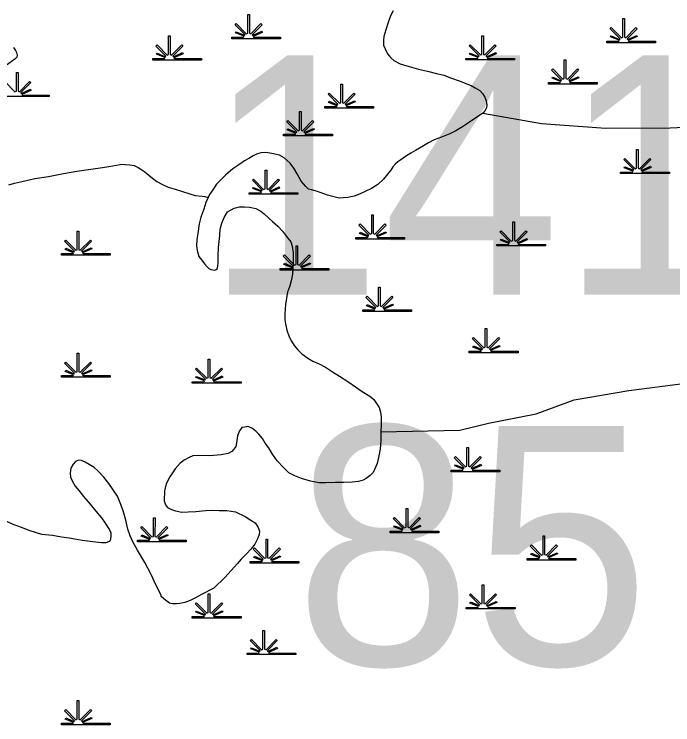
# Model space of a CAD drawing. Extents: x 2220236 to 2384410, y 720751 to 894131.
# Drawn here: x 2361942 to 2364880, y 845267 to 848435 of the extents above; entities that cross this region are included whole.
import ezdxf

# ---------------------------------------------------------------- set-up
doc = ezdxf.new("R2010")
doc.units = 0
doc.layers.add('Default', color=7, linetype='Continuous')

msp = doc.modelspace()

# ---------------------------------------------------------------- linework, layer by layer
at = {"layer": 'Default'}
for points in [[(2363633.5, 848450.2), (2363621.7, 848427.4), (2363610.1, 848397.4)], [(2363610.1, 848397.4), (2363600.6, 848365.8), (2363590.6, 848335.2), (2363589.1, 848317.8), (2363589.2, 848297.4), (2363597.5, 848279.7), (2363607.6, 848257.8), (2363621.8, 848239.7), (2363636.1, 848227.8), (2363664.2, 848214.2), (2363704.4, 848201), (2363746.6, 848189.6), (2363786.6, 848181.4), (2363826.8, 848169.9), (2363859, 848163), (2363893, 848149), (2363927.3, 848137.3), (2363961.3, 848123.9), (2363981.3, 848116.5), (2363999.4, 848106.4), (2364019.6, 848095.1), (2364032, 848080.8), (2364042.2, 848064.9), (2364048.1, 848048.7), (2364050.5, 848029.1), (2364048.6, 848019.2), (2364042.7, 848004.8), (2364033, 847992.9)], [(2361939.4, 848285.7), (2361948.1, 848273.6), (2361952.1, 848263.9), (2361955.6, 848251.9), (2361953.9, 848243.7), (2361945.8, 848234.1), (2361908.2, 848207.3)], [(2361900.7, 848134.9), (2361945.9, 848089.4), (2361952.3, 848091.8), (2361952.3, 848174.9), (2361959.5, 848174.9), (2361959.5, 848091.8), (2361965.8, 848089.4), (2362011.1, 848134.9), (2362016.3, 848129.7), (2361971.8, 848085.2), (2361973.8, 848081.6), (2362014.7, 848100.2), (2362017.2, 848095.2), (2361976.2, 848077.3), (2361977.8, 848074.4), (2362098.8, 848074.3), (2362098.8, 848067.2), (2361881.3, 848067.2)], [(2364033, 847992.9), (2363959.5, 847944), (2363941.5, 847933.4), (2363911.8, 847915.1), (2363886.1, 847900.9), (2363848.3, 847886.9), (2363816.3, 847874.1), (2363790.5, 847861.6), (2363768.8, 847847.5), (2363732.9, 847827.4), (2363711, 847815), (2363687.3, 847800.9), (2363667.3, 847786), (2363653.5, 847776.5), (2363643.7, 847767.9), (2363631.8, 847754.3), (2363621.9, 847739.8), (2363608.2, 847722.2), (2363590.4, 847699.1), (2363564.8, 847675.1), (2363536.9, 847658.5), (2363511.1, 847646.6), (2363485.1, 847634.1), (2363459.2, 847624.2), (2363431.3, 847617.1), (2363391.3, 847614.8), (2363339.3, 847628.1), (2363295, 847643.7), (2363269, 847651.5), (2363255.1, 847655.2), (2363242.8, 847666.8), (2363222.5, 847690.6), (2363204.1, 847722.7), (2363189.9, 847748.4), (2363173.6, 847770.7), (2363147.3, 847794.2), (2363125.2, 847805.8), (2363091.1, 847813.3), (2363064.9, 847818.8), (2363043, 847817.2), (2363022.9, 847810.5), (2363009.1, 847802.7), (2362989.2, 847792), (2362969.4, 847780.4), (2362943.8, 847763.9), (2362917.9, 847745.5), (2362886.2, 847718.9), (2362864.5, 847696.7), (2362844.6, 847676.8), (2362828.9, 847652.5), (2362813, 847630.6), (2362807.3, 847617.2)], [(2364033, 847992.9), (2364294.7, 847947.6), (2364581.4, 847927.3), (2364868, 847927.6), (2365090.8, 847938.3), (2365324.5, 847907.5), (2365579.4, 847887.1), (2365845.1, 847835.7), (2366142.5, 847805), (2366408.2, 847732.9), (2366769.7, 847640.2), (2367024.9, 847557.8), (2367141.9, 847516.5), (2367248.1, 847495.9), (2367386, 847516.8), (2367905.5, 847631.3)], [(2361918.5, 847673.4), (2361944.4, 847682), (2361984.4, 847690.2), (2362034.1, 847702.7), (2362096.1, 847711.8), (2362161.9, 847724.4), (2362221.9, 847735), (2362264, 847741.7), (2362325.6, 847750.1), (2362355.7, 847754.6), (2362381.7, 847759), (2362415.6, 847765.3), (2362423.5, 847765.6), (2362439.6, 847765.3), (2362457.7, 847763.7), (2362477.5, 847760.3), (2362495.6, 847752.1), (2362507.7, 847744.4), (2362525.9, 847732.7), (2362552.1, 847709.2), (2362578.6, 847688.9), (2362604.1, 847675.2), (2362628.8, 847664.1), (2362661.1, 847654.5), (2362689, 847645.2), (2362725.3, 847633.5), (2362749.2, 847627), (2362781.1, 847623.3), (2362793.3, 847622.2), (2362807.3, 847617.2)], [(2362807.3, 847617.2), (2362797.7, 847596.1), (2362788.1, 847566.2), (2362774.5, 847529.5), (2362766.8, 847499.7), (2362761.3, 847457.8), (2362757.6, 847429.7), (2362755.7, 847401.7), (2362758.2, 847381.2), (2362766.5, 847355.2), (2362778.7, 847337.7), (2362790.9, 847321.8), (2362803.2, 847308.5), (2362811.1, 847300.6), (2362819.2, 847296), (2362837.3, 847294.1), (2362843.1, 847297), (2362847.2, 847300.4), (2362851.1, 847310.5), (2362852.9, 847328.6), (2362852.4, 847358.8), (2362854.2, 847394.9), (2362857.5, 847434.5), (2362859.5, 847448.7), (2362861, 847476.6), (2362868.8, 847503.2), (2362878.6, 847528.9), (2362894, 847553.5), (2362910, 847563), (2362923.8, 847569.4), (2362947.9, 847576), (2362969.8, 847576.3), (2362991.9, 847574.5), (2363020, 847568.5), (2363042.2, 847556.9), (2363058.1, 847545.4), (2363078.6, 847525.6), (2363094.6, 847511.4), (2363118.8, 847489.5), (2363139, 847468.3), (2363157.4, 847444.4), (2363175.8, 847420.6), (2363181.8, 847400.1), (2363186.3, 847370.8), (2363186.8, 847326.5), (2363183.6, 847276.5), (2363177.9, 847246.7), (2363172, 847224.1), (2363164.3, 847202.5), (2363162.3, 847196.8), (2363153.1, 847140.6), (2363149.5, 847098.5), (2363150, 847072.2), (2363152, 847054.3), (2363158.4, 847026), (2363168.8, 846996.9), (2363179.1, 846976.6), (2363191.4, 846958.4), (2363207.6, 846938.4), (2363225.7, 846921.1), (2363252.1, 846901.8), (2363274, 846887.9), (2363302.4, 846876), (2363330.6, 846860.7), (2363362.6, 846840.7), (2363392.9, 846821.2), (2363431.3, 846797.5), (2363465.4, 846774.3), (2363493.9, 846752.5), (2363528.2, 846732.6), (2363546.2, 846716.9), (2363556.3, 846703.2), (2363570.7, 846680.8), (2363577, 846661.4), (2363579.3, 846639.5), (2363579.7, 846605), (2363578, 846572.8), (2363578.3, 846533.4), (2363575, 846495.5), (2363567.3, 846459.1), (2363561.8, 846432.6), (2363549.8, 846405.2), (2363544.1, 846392.5), (2363530.2, 846378.8), (2363512.4, 846364.3), (2363498.5, 846357.8), (2363478.4, 846352.1), (2363450.6, 846349.3), (2363412.7, 846347.1), (2363374.6, 846347.2), (2363332.6, 846346.1), (2363300.8, 846345.8), (2363264.7, 846353.2), (2363224.5, 846364.7), (2363194.2, 846376.6), (2363168, 846390.3), (2363143.7, 846413.9)], [(2363578, 846572.8), (2363930.8, 846581), (2364058, 846612.2), (2364270.1, 846653.9), (2364439.6, 846716.2), (2364683.5, 846757.9), (2364938.1, 846789.3), (2365267.1, 846789.7), (2365606.7, 846800.5), (2365957.1, 846790.6), (2366243.8, 846770.2), (2366519.9, 846739.5), (2366796.2, 846688.1), (2367019.5, 846615.9), (2367168.5, 846554), (2367317.3, 846512.8), (2367476.8, 846471.6), (2367615.1, 846420.1), (2367774.3, 846420.3), (2367880.2, 846461.8)], [(2363143.7, 846413.9), (2363115.6, 846443.9), (2363095, 846473.6), (2363076.7, 846503.1), (2363062.5, 846523.2), (2363050.2, 846543), (2363033.9, 846563), (2363019.9, 846576.2), (2363005.7, 846588.1), (2362985.6, 846596.2), (2362971.6, 846593.9), (2362957.6, 846591.7), (2362948, 846577.6), (2362938, 846555.8), (2362934.4, 846523.5), (2362930.8, 846507.9), (2362922.8, 846495.1), (2362913, 846484.9), (2362897, 846477), (2362865, 846470.8), (2362813.1, 846466), (2362765.1, 846467.3), (2362739.2, 846465.6), (2362723.4, 846459.1), (2362701.3, 846446.7), (2362683.5, 846432.8), (2362659.8, 846408.2), (2362636.4, 846371.8), (2362620.6, 846341.6), (2362613, 846309.5), (2362611.5, 846265.8), (2362617.8, 846248), (2362625.8, 846236.2), (2362644, 846226.1), (2362662.3, 846220.2), (2362690.1, 846214.8), (2362718.2, 846217), (2362752, 846217.4), (2362796.1, 846221.8), (2362821.9, 846224.5), (2362856.2, 846222.6), (2362890.3, 846223), (2362930.3, 846215.8), (2362972.4, 846196.2), (2362998.7, 846179.9), (2363016.6, 846166.8), (2363030.9, 846146.7), (2363037.2, 846130.6), (2363035.5, 846115.1), (2363029.6, 846098.4), (2363015.9, 846072.2), (2362998.1, 846050.2), (2362978.6, 846029.7), (2362954.6, 846005.7), (2362939.1, 845985.4), (2362881.9, 845923.3), (2362832.3, 845876), (2362774.7, 845845.8), (2362754.8, 845835.1), (2362726.9, 845820.8), (2362702.9, 845812.6), (2362681.1, 845808.4), (2362667.1, 845806.2), (2362649, 845806.1), (2362635.1, 845809.8), (2362616.8, 845822.2), (2362598.7, 845839.5), (2362598.5, 845845.1), (2362574, 845891), (2362553.4, 845936.8), (2362524.9, 845990.8), (2362492.2, 846045.9), (2362471.6, 846082.1), (2362459.4, 846109.5), (2362449, 846139.3), (2362440.8, 846179.4), (2362428.2, 846221.5), (2362417.9, 846249.6), (2362403.2, 846286.8), (2362364.5, 846342.6), (2362342.3, 846370.6), (2362315.9, 846399.7), (2362299.9, 846413.8), (2362277.6, 846427.7), (2362259.5, 846437.8), (2362243.4, 846445.3), (2362231.2, 846447.1), (2362215.4, 846440.9), (2362205.7, 846429), (2362195.6, 846410.6), (2362192.2, 846390.7), (2362194.3, 846371.1), (2362200.5, 846355), (2362214.6, 846330.9), (2362232.9, 846309.4), (2362251.3, 846285.5), (2362281.6, 846250)], [(2362281.6, 846250), (2362306.2, 846219.8), (2362332.3, 846190.3), (2362348.7, 846166.4), (2362367, 846136.9), (2362373.1, 846123.1), (2362373.4, 846109.3), (2362371.8, 846092.8), (2362367.8, 846084.5), (2362363.6, 846082.7), (2362351.6, 846078.9), (2362331.7, 846078.1), (2362293.8, 846082.1), (2362245.5, 846089.3), (2362213.5, 846095.2), (2362187.4, 846098.4), (2362153.3, 846104.2), (2362113.4, 846110.2), (2362065.3, 846115.4), (2362013, 846132.3), (2361975.1, 846146.2), (2361942.7, 846158), (2361904.6, 846175.5)]]:
    msp.add_lwpolyline(points, dxfattribs=at)
for points in [[(2362913.4, 848332.6), (2362966, 848332.7), (2362968, 848336.3), (2362929.7, 848351.1), (2362932.6, 848356.3), (2362970.4, 848340.6), (2362972, 848343.5), (2362927.5, 848388), (2362932.7, 848393.1), (2362977.9, 848347.6), (2362984.3, 848350), (2362984.3, 848433.1), (2362991.5, 848433.1), (2362991.5, 848350), (2362997.8, 848347.6), (2363043.1, 848393.1), (2363048.3, 848388), (2363003.8, 848343.5), (2363005.8, 848339.9), (2363046.7, 848358.5), (2363049.2, 848353.4), (2363008.2, 848335.6), (2363009.8, 848332.7), (2363130.9, 848332.6), (2363130.9, 848325.5), (2362913.4, 848325.5)], [(2364586.2, 848314.7), (2364638.8, 848314.7), (2364640.8, 848318.3), (2364602.6, 848333.2), (2364605.5, 848338.4), (2364643.2, 848322.6), (2364644.8, 848325.5), (2364600.4, 848370.1), (2364605.5, 848375.2), (2364650.8, 848329.7), (2364657.1, 848332.1), (2364657.1, 848415.2), (2364664.4, 848415.2), (2364664.4, 848332.1), (2364670.7, 848329.7), (2364716, 848375.2), (2364721.1, 848370.1), (2364676.7, 848325.5), (2364678.7, 848321.9), (2364719.6, 848340.5), (2364722, 848335.5), (2364681.1, 848317.7), (2364682.7, 848314.7), (2364803.7, 848314.7), (2364803.7, 848307.6), (2364586.2, 848307.6)], [(2362560.3, 848237.5), (2362612.9, 848237.5), (2362614.9, 848241.1), (2362576.7, 848256), (2362579.6, 848261.2), (2362617.3, 848245.4), (2362618.9, 848248.3), (2362574.5, 848292.9), (2362579.6, 848298), (2362624.9, 848252.5), (2362631.2, 848254.9), (2362631.2, 848338), (2362638.5, 848338), (2362638.4, 848254.9), (2362644.8, 848252.5), (2362690.1, 848298), (2362695.2, 848292.9), (2362650.8, 848248.3), (2362652.8, 848244.7), (2362693.7, 848263.3), (2362696.1, 848258.3), (2362655.1, 848240.5), (2362656.8, 848237.5), (2362777.8, 848237.5), (2362777.8, 848230.4), (2362560.3, 848230.4)], [(2363957.2, 848237.9), (2364009.8, 848238), (2364011.8, 848241.6), (2363973.6, 848256.4), (2363976.5, 848261.6), (2364014.2, 848245.8), (2364015.8, 848248.7), (2363971.4, 848293.3), (2363976.5, 848298.4), (2364021.8, 848252.9), (2364028.1, 848255.3), (2364028.1, 848338.4), (2364035.4, 848338.4), (2364035.3, 848255.3), (2364041.7, 848252.9), (2364087, 848298.4), (2364092.1, 848293.3), (2364047.7, 848248.7), (2364049.7, 848245.1), (2364090.6, 848263.7), (2364093, 848258.7), (2364052, 848240.9), (2364053.7, 848238), (2364174.7, 848237.9), (2364174.7, 848230.8), (2363957.2, 848230.8)], [(2364325.4, 848130.4), (2364378, 848130.5), (2364380, 848134.1), (2364341.8, 848148.9), (2364344.7, 848154.1), (2364382.4, 848138.3), (2364384, 848141.2), (2364339.6, 848185.8), (2364344.7, 848190.9), (2364390, 848145.4), (2364396.3, 848147.8), (2364396.3, 848230.9), (2364403.6, 848230.9), (2364403.5, 848147.8), (2364409.9, 848145.4), (2364455.2, 848190.9), (2364460.3, 848185.8), (2364415.9, 848141.2), (2364417.9, 848137.6), (2364458.8, 848156.2), (2364461.2, 848151.2), (2364420.2, 848133.4), (2364421.9, 848130.5), (2364542.9, 848130.4), (2364542.9, 848123.3), (2364325.4, 848123.3)], [(2363328.2, 848022.9), (2363380.8, 848023), (2363382.8, 848026.6), (2363344.5, 848041.4), (2363347.4, 848046.6), (2363385.2, 848030.9), (2363386.8, 848033.7), (2363342.3, 848078.3), (2363347.5, 848083.4), (2363392.8, 848037.9), (2363399.1, 848040.3), (2363399.1, 848123.4), (2363406.3, 848123.4), (2363406.3, 848040.3), (2363412.6, 848037.9), (2363458, 848083.4), (2363463.1, 848078.3), (2363418.7, 848033.7), (2363420.7, 848030.1), (2363461.5, 848048.7), (2363464, 848043.7), (2363423, 848025.9), (2363424.6, 848023), (2363545.7, 848022.9), (2363545.7, 848015.8), (2363328.2, 848015.8)], [(2363144.1, 847900), (2363196.7, 847900.1), (2363198.7, 847903.7), (2363160.4, 847918.6), (2363163.3, 847923.7), (2363201.1, 847908), (2363202.7, 847910.9), (2363158.2, 847955.4), (2363163.4, 847960.5), (2363208.6, 847915.1), (2363215, 847917.4), (2363215, 848000.5), (2363222.2, 848000.5), (2363222.2, 847917.4), (2363228.5, 847915.1), (2363273.8, 847960.5), (2363279, 847955.4), (2363234.5, 847910.9), (2363236.5, 847907.3), (2363277.4, 847925.9), (2363279.9, 847920.8), (2363238.9, 847903), (2363240.5, 847900.1), (2363361.6, 847900), (2363361.6, 847892.9), (2363144.1, 847892.9)], [(2364647.6, 847731.1), (2364700.2, 847731.2), (2364702.2, 847734.8), (2364664, 847749.6), (2364666.9, 847754.8), (2364704.6, 847739.1), (2364706.2, 847741.9), (2364661.8, 847786.5), (2364666.9, 847791.6), (2364712.2, 847746.1), (2364718.5, 847748.5), (2364718.5, 847831.6), (2364725.7, 847831.6), (2364725.7, 847748.5), (2364732.1, 847746.1), (2364777.4, 847791.6), (2364782.5, 847786.5), (2364738.1, 847741.9), (2364740.1, 847738.3), (2364781, 847756.9), (2364783.4, 847751.9), (2364742.4, 847734.1), (2364744, 847731.2), (2364865.1, 847731.1), (2364865.1, 847724), (2364647.6, 847724)], [(2362990.6, 847639), (2363043.3, 847639), (2363045.3, 847642.6), (2363007, 847657.5), (2363009.9, 847662.7), (2363047.7, 847646.9), (2363049.2, 847649.8), (2363004.8, 847694.4), (2363009.9, 847699.5), (2363055.2, 847654), (2363061.6, 847656.4), (2363061.6, 847739.5), (2363068.8, 847739.5), (2363068.8, 847656.4), (2363075.1, 847654), (2363120.4, 847699.5), (2363125.6, 847694.4), (2363081.1, 847649.8), (2363083.1, 847646.2), (2363124, 847664.8), (2363126.5, 847659.8), (2363085.5, 847642), (2363087.1, 847639), (2363208.1, 847639), (2363208.1, 847631.9), (2362990.6, 847631.9)], [(2363466.2, 847439.3), (2363518.9, 847439.4), (2363520.9, 847443), (2363482.6, 847457.8), (2363485.5, 847463), (2363523.3, 847447.3), (2363524.8, 847450.2), (2363480.4, 847494.7), (2363485.5, 847499.8), (2363530.8, 847454.4), (2363537.2, 847456.7), (2363537.2, 847539.8), (2363544.4, 847539.8), (2363544.4, 847456.7), (2363550.7, 847454.4), (2363596, 847499.8), (2363601.2, 847494.7), (2363556.7, 847450.2), (2363558.7, 847446.6), (2363599.6, 847465.2), (2363602.1, 847460.1), (2363561.1, 847442.3), (2363562.7, 847439.4), (2363683.7, 847439.3), (2363683.7, 847432.2), (2363466.2, 847432.2)], [(2364095.3, 847408.6), (2364147.9, 847408.7), (2364149.9, 847412.3), (2364111.6, 847427.1), (2364114.5, 847432.3), (2364152.3, 847416.6), (2364153.9, 847419.5), (2364109.4, 847464), (2364114.6, 847469.1), (2364159.9, 847423.6), (2364166.2, 847426), (2364166.2, 847509.1), (2364173.4, 847509.1), (2364173.4, 847426), (2364179.7, 847423.6), (2364225.1, 847469.1), (2364230.2, 847464), (2364185.8, 847419.5), (2364187.8, 847415.9), (2364228.6, 847434.5), (2364231.1, 847429.4), (2364190.1, 847411.6), (2364191.7, 847408.7), (2364312.8, 847408.6), (2364312.8, 847401.5), (2364095.3, 847401.5)], [(2362152.9, 847367.5), (2362205.6, 847367.6), (2362207.6, 847371.2), (2362169.3, 847386), (2362172.2, 847391.2), (2362209.9, 847375.5), (2362211.5, 847378.4), (2362167.1, 847422.9), (2362172.2, 847428), (2362217.5, 847382.5), (2362223.8, 847384.9), (2362223.8, 847468), (2362231.1, 847468), (2362231.1, 847384.9), (2362237.4, 847382.5), (2362282.7, 847428), (2362287.8, 847422.9), (2362243.4, 847378.4), (2362245.4, 847374.8), (2362286.3, 847393.4), (2362288.7, 847388.3), (2362247.8, 847370.5), (2362249.4, 847367.6), (2362370.4, 847367.5), (2362370.4, 847360.4), (2362152.9, 847360.4)], [(2363128.7, 847301.1), (2363181.3, 847301.2), (2363183.3, 847304.8), (2363145.1, 847319.6), (2363148, 847324.8), (2363185.7, 847309.1), (2363187.3, 847312), (2363142.9, 847356.5), (2363148, 847361.6), (2363193.3, 847316.1), (2363199.6, 847318.5), (2363199.6, 847401.6), (2363206.9, 847401.6), (2363206.9, 847318.5), (2363213.2, 847316.1), (2363258.5, 847361.6), (2363263.6, 847356.5), (2363219.2, 847312), (2363221.2, 847308.4), (2363262.1, 847327), (2363264.5, 847321.9), (2363223.6, 847304.1), (2363225.2, 847301.2), (2363346.2, 847301.1), (2363346.2, 847294), (2363128.7, 847294)], [(2363496.9, 847116.8), (2363549.6, 847116.9), (2363551.6, 847120.5), (2363513.3, 847135.4), (2363516.2, 847140.5), (2363553.9, 847124.8), (2363555.5, 847127.7), (2363511.1, 847172.2), (2363516.2, 847177.3), (2363561.5, 847131.9), (2363567.8, 847134.2), (2363567.8, 847217.3), (2363575.1, 847217.3), (2363575.1, 847134.2), (2363581.4, 847131.9), (2363626.7, 847177.3), (2363631.8, 847172.2), (2363587.4, 847127.7), (2363589.4, 847124.1), (2363630.3, 847142.7), (2363632.7, 847137.6), (2363591.8, 847119.8), (2363593.4, 847116.9), (2363714.4, 847116.8), (2363714.4, 847109.7), (2363496.9, 847109.7)], [(2363972.5, 846932.5), (2364025.2, 846932.6), (2364027.2, 846936.2), (2363988.9, 846951.1), (2363991.8, 846956.3), (2364029.5, 846940.5), (2364031.1, 846943.4), (2363986.7, 846987.9), (2363991.8, 846993.1), (2364037.1, 846947.6), (2364043.4, 846950), (2364043.4, 847033), (2364050.7, 847033), (2364050.7, 846950), (2364057, 846947.6), (2364102.3, 846993.1), (2364107.4, 846987.9), (2364063, 846943.4), (2364065, 846939.8), (2364105.9, 846958.4), (2364108.4, 846953.4), (2364067.4, 846935.5), (2364069, 846932.6), (2364190, 846932.5), (2364190, 846925.4), (2363972.5, 846925.4)], [(2362152.9, 846823.8), (2362205.6, 846823.9), (2362207.6, 846827.5), (2362169.3, 846842.3), (2362172.2, 846847.5), (2362209.9, 846831.8), (2362211.5, 846834.6), (2362167.1, 846879.2), (2362172.2, 846884.3), (2362217.5, 846838.8), (2362223.8, 846841.2), (2362223.8, 846924.3), (2362231.1, 846924.3), (2362231.1, 846841.2), (2362237.4, 846838.8), (2362282.7, 846884.3), (2362287.8, 846879.2), (2362243.4, 846834.6), (2362245.4, 846831), (2362286.3, 846849.6), (2362288.7, 846844.6), (2362247.8, 846826.8), (2362249.4, 846823.9), (2362370.4, 846823.8), (2362370.4, 846816.7), (2362152.9, 846816.7)], [(2362736.8, 846796.6), (2362789.5, 846796.7), (2362791.5, 846800.3), (2362753.2, 846815.1), (2362756.1, 846820.3), (2362793.8, 846804.6), (2362795.4, 846807.5), (2362751, 846852), (2362756.1, 846857.1), (2362801.4, 846811.6), (2362807.7, 846814), (2362807.7, 846897.1), (2362815, 846897.1), (2362815, 846814), (2362821.3, 846811.6), (2362866.6, 846857.1), (2362871.7, 846852), (2362827.3, 846807.5), (2362829.3, 846803.9), (2362870.2, 846822.5), (2362872.7, 846817.4), (2362831.7, 846799.6), (2362833.3, 846796.7), (2362954.3, 846796.6), (2362954.3, 846789.5), (2362736.8, 846789.5)], [(2363891, 846402.4), (2363943.7, 846402.5), (2363945.7, 846406.1), (2363907.4, 846420.9), (2363910.3, 846426.1), (2363948.1, 846410.4), (2363949.7, 846413.3), (2363905.2, 846457.8), (2363910.4, 846462.9), (2363955.6, 846417.5), (2363962, 846419.8), (2363962, 846502.9), (2363969.2, 846502.9), (2363969.2, 846419.8), (2363975.5, 846417.5), (2364020.8, 846462.9), (2364026, 846457.8), (2363981.5, 846413.3), (2363983.5, 846409.7), (2364024.4, 846428.3), (2364026.9, 846423.2), (2363985.9, 846405.4), (2363987.5, 846402.5), (2364108.6, 846402.4), (2364108.6, 846395.3), (2363891, 846395.3)], [(2363619.5, 846130.6), (2363672.1, 846130.6), (2363674.1, 846134.2), (2363635.9, 846149.1), (2363638.8, 846154.3), (2363676.5, 846138.5), (2363678.1, 846141.4), (2363633.6, 846186), (2363638.8, 846191.1), (2363684.1, 846145.6), (2363690.4, 846148), (2363690.4, 846231.1), (2363697.6, 846231.1), (2363697.6, 846148), (2363703.9, 846145.6), (2363749.3, 846191.1), (2363754.4, 846186), (2363710, 846141.4), (2363712, 846137.8), (2363752.9, 846156.4), (2363755.3, 846151.4), (2363714.3, 846133.6), (2363715.9, 846130.6), (2363837, 846130.6), (2363837, 846123.5), (2363619.5, 846123.5)], [(2362492.4, 846089.8), (2362545, 846089.9), (2362547, 846093.5), (2362508.8, 846108.3), (2362511.7, 846113.5), (2362549.4, 846097.8), (2362551, 846100.6), (2362506.6, 846145.2), (2362511.7, 846150.3), (2362557, 846104.8), (2362563.3, 846107.2), (2362563.3, 846190.3), (2362570.6, 846190.3), (2362570.5, 846107.2), (2362576.9, 846104.8), (2362622.2, 846150.3), (2362627.3, 846145.2), (2362582.9, 846100.6), (2362584.9, 846097), (2362625.8, 846115.6), (2362628.2, 846110.6), (2362587.3, 846092.8), (2362588.9, 846089.9), (2362709.9, 846089.8), (2362709.9, 846082.7), (2362492.4, 846082.7)], [(2364230.5, 846008.2), (2364283.2, 846008.3), (2364285.2, 846011.9), (2364246.9, 846026.8), (2364249.8, 846031.9), (2364287.5, 846016.2), (2364289.1, 846019.1), (2364244.7, 846063.6), (2364249.8, 846068.7), (2364295.1, 846023.3), (2364301.5, 846025.7), (2364301.5, 846108.7), (2364308.7, 846108.7), (2364308.7, 846025.7), (2364315, 846023.3), (2364360.3, 846068.7), (2364365.4, 846063.6), (2364321, 846019.1), (2364323, 846015.5), (2364363.9, 846034.1), (2364366.4, 846029), (2364325.4, 846011.2), (2364327, 846008.3), (2364448, 846008.2), (2364448, 846001.1), (2364230.5, 846001.1)], [(2362994.8, 845994.6), (2363047.5, 845994.7), (2363049.5, 845998.3), (2363011.2, 846013.2), (2363014.1, 846018.3), (2363051.8, 846002.6), (2363053.4, 846005.5), (2363009, 846050), (2363014.1, 846055.2), (2363059.4, 846009.7), (2363065.8, 846012.1), (2363065.8, 846095.1), (2363073, 846095.1), (2363073, 846012.1), (2363079.3, 846009.7), (2363124.6, 846055.2), (2363129.7, 846050), (2363085.3, 846005.5), (2363087.3, 846001.9), (2363128.2, 846020.5), (2363130.7, 846015.4), (2363089.7, 845997.6), (2363091.3, 845994.7), (2363212.3, 845994.6), (2363212.3, 845987.5), (2362994.8, 845987.5)], [(2363958.9, 845790.7), (2364011.6, 845790.8), (2364013.6, 845794.4), (2363975.3, 845809.3), (2363978.2, 845814.5), (2364016, 845798.7), (2364017.6, 845801.6), (2363973.1, 845846.1), (2363978.3, 845851.3), (2364023.5, 845805.8), (2364029.9, 845808.2), (2364029.9, 845891.2), (2364037.1, 845891.2), (2364037.1, 845808.2), (2364043.4, 845805.8), (2364088.7, 845851.3), (2364093.9, 845846.1), (2364049.4, 845801.6), (2364051.4, 845798), (2364092.3, 845816.6), (2364094.8, 845811.6), (2364053.8, 845793.7), (2364055.4, 845790.8), (2364176.5, 845790.7), (2364176.5, 845783.6), (2363958.9, 845783.6)], [(2362736.8, 845750), (2362789.5, 845750), (2362791.5, 845753.6), (2362753.2, 845768.5), (2362756.1, 845773.7), (2362793.8, 845757.9), (2362795.4, 845760.8), (2362751, 845805.4), (2362756.1, 845810.5), (2362801.4, 845765), (2362807.7, 845767.4), (2362807.7, 845850.5), (2362815, 845850.5), (2362815, 845767.4), (2362821.3, 845765), (2362866.6, 845810.5), (2362871.7, 845805.4), (2362827.3, 845760.8), (2362829.3, 845757.2), (2362870.2, 845775.8), (2362872.7, 845770.8), (2362831.7, 845753), (2362833.3, 845750), (2362954.3, 845750), (2362954.3, 845742.9), (2362736.8, 845742.9)], [(2362981.2, 845586.9), (2363033.9, 845586.9), (2363035.9, 845590.5), (2362997.6, 845605.4), (2363000.5, 845610.6), (2363038.3, 845594.8), (2363039.9, 845597.7), (2362995.4, 845642.2), (2363000.6, 845647.4), (2363045.8, 845601.9), (2363052.2, 845604.3), (2363052.2, 845687.4), (2363059.4, 845687.4), (2363059.4, 845604.3), (2363065.7, 845601.9), (2363111, 845647.4), (2363116.2, 845642.2), (2363071.7, 845597.7), (2363073.7, 845594.1), (2363114.6, 845612.7), (2363117.1, 845607.7), (2363076.1, 845589.8), (2363077.7, 845586.9), (2363198.8, 845586.9), (2363198.8, 845579.7), (2362981.2, 845579.7)], [(2362152.9, 845274.2), (2362205.6, 845274.3), (2362207.6, 845277.9), (2362169.3, 845292.7), (2362172.2, 845297.9), (2362209.9, 845282.2), (2362211.5, 845285.1), (2362167.1, 845329.6), (2362172.2, 845334.7), (2362217.5, 845289.2), (2362223.8, 845291.6), (2362223.8, 845374.7), (2362231.1, 845374.7), (2362231.1, 845291.6), (2362237.4, 845289.2), (2362282.7, 845334.7), (2362287.8, 845329.6), (2362243.4, 845285.1), (2362245.4, 845281.5), (2362286.3, 845300.1), (2362288.7, 845295), (2362247.8, 845277.2), (2362249.4, 845274.3), (2362370.4, 845274.2), (2362370.4, 845267.1), (2362152.9, 845267.1)]]:
    msp.add_lwpolyline(points, close=True, dxfattribs=at)

# ---------------------------------------------------------------- texts
for s, p in [('141', (2362791.7, 847184.9)), ('85', (2363192.5, 845532.9))]:
    msp.add_text(s, height=1066.27, dxfattribs=at).set_placement(p)

doc.saveas('drawing.dxf')
